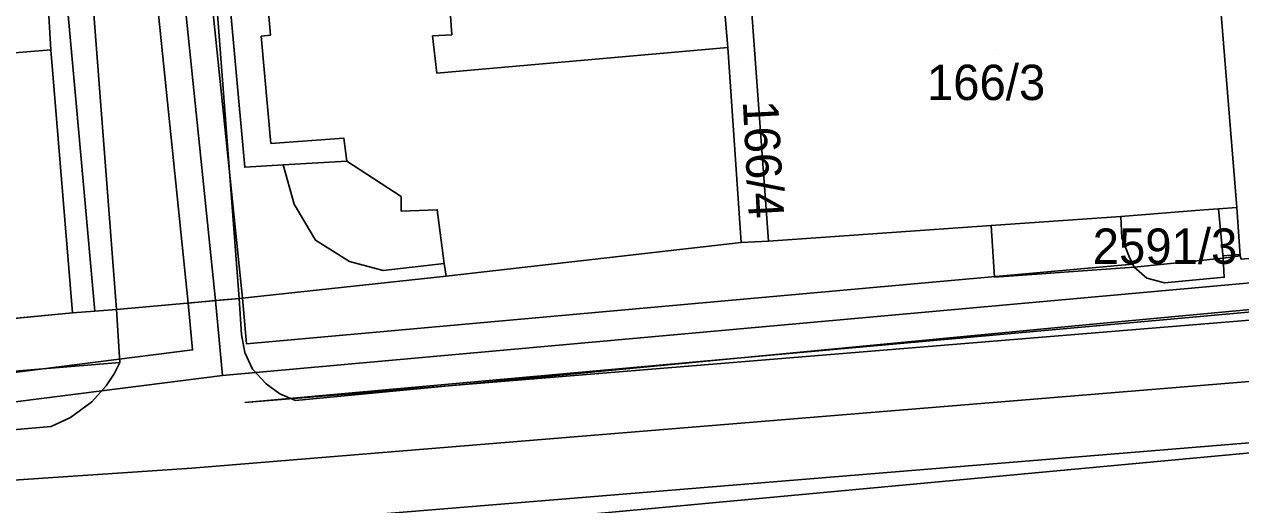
# Model space of a CAD drawing. Extents: x -263423 to -261326, y -1240067 to -1237864.
# Drawn here: x -262906.4 to -262837.6, y -1240022.8 to -1239995.6 of the extents above; entities that cross this region are included whole.
import ezdxf

# ---------------------------------------------------------------- set-up
doc = ezdxf.new("R2010")
doc.units = 0
for name, color, linetype in [('body_kn', 7, 'Continuous'), ('kladpar_druhypozemkov', 7, 'Continuous'), ('kladpar_hranice', 7, 'Continuous'), ('kladpar_parcelnecisla', 7, 'Continuous'), ('kladpar_plochy', 7, 'Continuous'), ('tarchy_linie', 7, 'Continuous'), ('zappar_hrandruhpozemk', 7, 'Continuous')]:
    doc.layers.add(name, color=color, linetype=linetype)

msp = doc.modelspace()

# ---------------------------------------------------------------- linework, layer by layer
at = {"layer": 'body_kn'}
for p, q in [((-262892.99, -1239996.29), (-262892.99, -1239996.29)), ((-262892.48, -1239996.23), (-262892.48, -1239996.23)), ((-262883.3, -1239996.27), (-262883.3, -1239996.27)), ((-262882.22, -1239996.21), (-262882.22, -1239996.21)), ((-262904.89, -1239997.06), (-262904.89, -1239997.06)), ((-262904.89, -1239997.06), (-262904.89, -1239997.06)), ((-262866.61, -1239996.92), (-262866.61, -1239996.92)), ((-262866.61, -1239996.92), (-262866.61, -1239996.92)), ((-262883.06, -1239998.38), (-262883.06, -1239998.38)), ((-262903.47, -1240000.07), (-262903.47, -1240000.07)), ((-262888.33, -1240002.05), (-262888.33, -1240002.05)), ((-262892.46, -1240002.36), (-262892.46, -1240002.36)), ((-262891.76, -1240003.57), (-262891.76, -1240003.57)), ((-262891.76, -1240003.57), (-262891.76, -1240003.57)), ((-262888.15, -1240003.36), (-262888.15, -1240003.36)), ((-262888.15, -1240003.36), (-262888.15, -1240003.36)), ((-262893.93, -1240003.7), (-262893.93, -1240003.7)), ((-262885.08, -1240005.35), (-262885.08, -1240005.35)), ((-262891.13, -1240005.79), (-262891.13, -1240005.79)), ((-262885.08, -1240006.18), (-262885.08, -1240006.18)), ((-262883.04, -1240006.11), (-262883.04, -1240006.11)), ((-262839.67, -1240006.12), (-262839.67, -1240006.12)), ((-262839.67, -1240006.12), (-262839.67, -1240006.12)), ((-262838.84, -1240006.05), (-262838.84, -1240006.05)), ((-262837.82, -1240005.99), (-262837.82, -1240005.99)), ((-262851.7, -1240007), (-262851.7, -1240007)), ((-262844.38, -1240006.5), (-262844.38, -1240006.5)), ((-262844.32, -1240007.7), (-262844.32, -1240007.7)), ((-262889.92, -1240007.83), (-262889.92, -1240007.83)), ((-262865.84, -1240007.96), (-262865.84, -1240007.96)), ((-262864.31, -1240007.89), (-262864.31, -1240007.89)), ((-262864.31, -1240007.89), (-262864.31, -1240007.89)), ((-262888, -1240009.03), (-262888, -1240009.03)), ((-262882.65, -1240009.16), (-262882.65, -1240009.16)), ((-262843.93, -1240008.72), (-262843.93, -1240008.72)), ((-262843.7, -1240009.18), (-262843.7, -1240009.18)), ((-262838.59, -1240008.72), (-262838.59, -1240008.72)), ((-262838.58, -1240008.85), (-262838.58, -1240008.85)), ((-262838.58, -1240008.85), (-262838.58, -1240008.85)), ((-262837.64, -1240008.64), (-262837.64, -1240008.64)), ((-262837.63, -1240008.72), (-262837.63, -1240008.72)), ((-262886.09, -1240009.54), (-262886.09, -1240009.54)), ((-262882.53, -1240009.86), (-262882.53, -1240009.86)), ((-262843.61, -1240009.36), (-262843.61, -1240009.36)), ((-262843.61, -1240009.36), (-262843.61, -1240009.36)), ((-262851.51, -1240009.93), (-262851.51, -1240009.93)), ((-262842.91, -1240009.99), (-262842.91, -1240009.99)), ((-262841.9, -1240010.25), (-262841.9, -1240010.25)), ((-262838.52, -1240009.93), (-262838.52, -1240009.93)), ((-262895.59, -1240011.25), (-262895.59, -1240011.25)), ((-262895.59, -1240011.25), (-262895.59, -1240011.25)), ((-262894.24, -1240011.13), (-262894.24, -1240011.13)), ((-262894.24, -1240011.13), (-262894.24, -1240011.13)), ((-262894.05, -1240011.11), (-262894.05, -1240011.11)), ((-262903.67, -1240011.95), (-262903.67, -1240011.95)), ((-262903.67, -1240011.95), (-262903.67, -1240011.95)), ((-262902.4, -1240011.85), (-262902.4, -1240011.85)), ((-262901.19, -1240011.76), (-262901.19, -1240011.76)), ((-262897.12, -1240011.39), (-262897.12, -1240011.39)), ((-262846.16, -1240012.6), (-262846.16, -1240012.6)), ((-262894.12, -1240013.16), (-262894.12, -1240013.16)), ((-262893.82, -1240013.7), (-262893.82, -1240013.7)), ((-262896.88, -1240014.04), (-262896.88, -1240014.04)), ((-262893.92, -1240014.18), (-262893.92, -1240014.18)), ((-262901.31, -1240015.39), (-262901.31, -1240015.39)), ((-262900.99, -1240014.75), (-262900.99, -1240014.75)), ((-262900.99, -1240014.75), (-262900.99, -1240014.75)), ((-262893.48, -1240015.13), (-262893.48, -1240015.13)), ((-262901.76, -1240016.08), (-262901.76, -1240016.08)), ((-262895.18, -1240015.48), (-262895.18, -1240015.48)), ((-262892.71, -1240015.96), (-262892.71, -1240015.96)), ((-262891.95, -1240016.53), (-262891.95, -1240016.53)), ((-262902.58, -1240016.97), (-262902.58, -1240016.97)), ((-262893.92, -1240017.02), (-262893.92, -1240017.02)), ((-262893.92, -1240017.02), (-262893.92, -1240017.02)), ((-262891.06, -1240016.91), (-262891.06, -1240016.91)), ((-262903.79, -1240017.86), (-262903.79, -1240017.86)), ((-262904.88, -1240018.37), (-262904.88, -1240018.37)), ((-262896.92, -1240020.74), (-262896.92, -1240020.74))]:
    msp.add_line(p, q, dxfattribs=at)
at = {"layer": 'kladpar_druhypozemkov'}
for p, q in [((-262851.48, -1239997.09), (-262851.48, -1239997.09)), ((-262865.89, -1239997.79), (-262865.89, -1239997.79)), ((-262841.37, -1240007.38), (-262841.37, -1240007.38))]:
    msp.add_line(p, q, dxfattribs=at)
at = {"layer": 'kladpar_hranice'}
msp.add_line((-262924.43, -1240013.92), (-262903.67, -1240011.95), dxfattribs=at)
for points in [[(-262897.73, -1239944.39), (-262896.7, -1239956.12), (-262896.52, -1239958.22), (-262896.4, -1239959.63), (-262895.82, -1239959.63), (-262893.52, -1239985.2), (-262892.91, -1239990.88), (-262895.07, -1239991.06), (-262893.93, -1240003.7), (-262891.76, -1240003.57), (-262891.13, -1240005.79), (-262889.92, -1240007.83), (-262888, -1240009.03), (-262886.09, -1240009.54), (-262882.65, -1240009.16), (-262882.53, -1240009.86), (-262894.24, -1240011.13), (-262901.19, -1240011.76), (-262902.4, -1240011.85), (-262903.67, -1240011.95), (-262904.89, -1239997.06), (-262907.05, -1239960.47)], [(-262881.22, -1239958.42), (-262881.2, -1239958.68), (-262878.67, -1239958.5), (-262876.8, -1239982.66), (-262876.72, -1239983.56), (-262878.53, -1239983.74), (-262878.47, -1239984.25), (-262877.5, -1239995.02), (-262866.85, -1239994.05), (-262866.61, -1239996.92), (-262865.84, -1240007.96), (-262882.53, -1240009.86), (-262882.65, -1240009.16), (-262886.09, -1240009.54), (-262888, -1240009.03), (-262889.92, -1240007.83), (-262891.13, -1240005.79), (-262891.76, -1240003.57), (-262893.93, -1240003.7), (-262895.07, -1239991.06), (-262892.91, -1239990.88), (-262893.52, -1239985.2), (-262895.82, -1239959.63), (-262881.22, -1239958.42)], [(-262907.05, -1239960.47), (-262904.89, -1239997.06), (-262921.76, -1239998.46), (-262923.47, -1239968.3), (-262925.45, -1239968.35), (-262925.57, -1239966.7), (-262925.75, -1239964.4), (-262925.86, -1239962.17), (-262923.86, -1239962.02), (-262907.05, -1239960.47)], [(-262837.56, -1240008.91), (-262837.63, -1240008.72), (-262837.82, -1240005.99), (-262838.98, -1239991.56), (-262840.02, -1239980.08), (-262840.32, -1239977.72), (-262840.44, -1239976.07), (-262821.96, -1239974.62)], [(-262847.34, -1239992.29), (-262846.64, -1239992.23), (-262840.32, -1239991.68), (-262838.98, -1239991.56), (-262837.82, -1240005.99), (-262838.84, -1240006.05), (-262839.67, -1240006.12), (-262844.38, -1240006.5), (-262851.7, -1240007), (-262864.31, -1240007.89), (-262865.32, -1239993.93), (-262847.34, -1239992.29)], [(-262864.31, -1240007.89), (-262865.84, -1240007.96), (-262866.61, -1239996.92), (-262866.85, -1239994.05), (-262865.32, -1239993.93), (-262864.31, -1240007.89)], [(-262904.89, -1239997.06), (-262903.67, -1240011.95), (-262924.43, -1240013.92), (-262925.61, -1239998.66), (-262924.75, -1239998.57), (-262921.76, -1239998.46), (-262904.89, -1239997.06)], [(-262903.67, -1240011.95), (-262902.4, -1240011.85), (-262901.19, -1240011.76), (-262894.24, -1240011.13), (-262882.53, -1240009.86), (-262865.84, -1240007.96), (-262864.31, -1240007.89), (-262851.7, -1240007), (-262844.38, -1240006.5), (-262844.32, -1240007.7), (-262843.93, -1240008.72), (-262843.61, -1240009.36), (-262842.91, -1240009.99), (-262841.9, -1240010.25), (-262838.52, -1240009.93), (-262838.58, -1240008.85), (-262838.84, -1240006.05), (-262837.82, -1240005.99), (-262837.63, -1240008.72), (-262837.56, -1240008.91), (-262799.67, -1240005.55), (-262800.12, -1240002.43), (-262798.27, -1240002.24), (-262786.49, -1240000.91)], [(-262839.67, -1240006.12), (-262838.84, -1240006.05), (-262838.58, -1240008.85), (-262838.52, -1240009.93), (-262841.9, -1240010.25), (-262842.91, -1240009.99), (-262843.61, -1240009.36), (-262843.93, -1240008.72), (-262844.32, -1240007.7), (-262844.38, -1240006.5), (-262839.67, -1240006.12)]]:
    msp.add_lwpolyline(points, dxfattribs=at)
at = {"layer": 'kladpar_plochy'}
for p, q in [((-262838.84, -1240006.05), (-262837.82, -1240005.99)), ((-262838.58, -1240008.85), (-262838.84, -1240006.05)), ((-262837.82, -1240005.99), (-262837.63, -1240008.72)), ((-262864.31, -1240007.89), (-262851.7, -1240007)), ((-262851.7, -1240007), (-262844.38, -1240006.5)), ((-262844.38, -1240006.5), (-262844.32, -1240007.7)), ((-262844.32, -1240007.7), (-262843.93, -1240008.72)), ((-262882.53, -1240009.86), (-262865.84, -1240007.96)), ((-262865.84, -1240007.96), (-262864.31, -1240007.89)), ((-262843.93, -1240008.72), (-262843.61, -1240009.36)), ((-262838.52, -1240009.93), (-262838.58, -1240008.85)), ((-262837.63, -1240008.72), (-262837.56, -1240008.91)), ((-262894.24, -1240011.13), (-262882.53, -1240009.86)), ((-262843.61, -1240009.36), (-262842.91, -1240009.99)), ((-262842.91, -1240009.99), (-262841.9, -1240010.25)), ((-262841.9, -1240010.25), (-262838.52, -1240009.93)), ((-262901.19, -1240011.76), (-262894.24, -1240011.13)), ((-262924.43, -1240013.92), (-262903.67, -1240011.95)), ((-262903.67, -1240011.95), (-262902.4, -1240011.85)), ((-262902.4, -1240011.85), (-262901.19, -1240011.76))]:
    msp.add_line(p, q, dxfattribs=at)
for points in [[(-262897.73, -1239944.39), (-262896.7, -1239956.12), (-262896.52, -1239958.22), (-262896.4, -1239959.63), (-262895.82, -1239959.63), (-262893.52, -1239985.2), (-262892.91, -1239990.88), (-262895.07, -1239991.06), (-262893.93, -1240003.7), (-262891.76, -1240003.57), (-262891.13, -1240005.79), (-262889.92, -1240007.83), (-262888, -1240009.03), (-262886.09, -1240009.54), (-262882.65, -1240009.16), (-262882.53, -1240009.86), (-262894.24, -1240011.13), (-262901.19, -1240011.76), (-262902.4, -1240011.85), (-262903.67, -1240011.95), (-262904.89, -1239997.06), (-262907.05, -1239960.47)], [(-262837.56, -1240008.91), (-262837.63, -1240008.72), (-262837.82, -1240005.99), (-262838.98, -1239991.56), (-262840.02, -1239980.08), (-262840.32, -1239977.72), (-262840.44, -1239976.07), (-262821.96, -1239974.62)]]:
    msp.add_lwpolyline(points, dxfattribs=at)
for points in [[(-262881.22, -1239958.42), (-262881.2, -1239958.68), (-262878.67, -1239958.5), (-262876.8, -1239982.66), (-262876.72, -1239983.56), (-262878.53, -1239983.74), (-262878.47, -1239984.25), (-262877.5, -1239995.02), (-262866.85, -1239994.05), (-262866.61, -1239996.92), (-262865.84, -1240007.96), (-262882.53, -1240009.86), (-262882.65, -1240009.16), (-262886.09, -1240009.54), (-262888, -1240009.03), (-262889.92, -1240007.83), (-262891.13, -1240005.79), (-262891.76, -1240003.57), (-262893.93, -1240003.7), (-262895.07, -1239991.06), (-262892.91, -1239990.88), (-262893.52, -1239985.2), (-262895.82, -1239959.63)], [(-262907.05, -1239960.47), (-262904.89, -1239997.06), (-262921.76, -1239998.46), (-262923.47, -1239968.3), (-262925.45, -1239968.35), (-262925.57, -1239966.7), (-262925.75, -1239964.4), (-262925.86, -1239962.17), (-262923.86, -1239962.02)], [(-262847.34, -1239992.29), (-262846.64, -1239992.23), (-262840.32, -1239991.68), (-262838.98, -1239991.56), (-262837.82, -1240005.99), (-262838.84, -1240006.05), (-262839.67, -1240006.12), (-262844.38, -1240006.5), (-262851.7, -1240007), (-262864.31, -1240007.89), (-262865.32, -1239993.93)], [(-262864.31, -1240007.89), (-262865.84, -1240007.96), (-262866.61, -1239996.92), (-262866.85, -1239994.05), (-262865.32, -1239993.93)], [(-262904.89, -1239997.06), (-262903.67, -1240011.95), (-262924.43, -1240013.92), (-262925.61, -1239998.66), (-262924.75, -1239998.57), (-262921.76, -1239998.46)], [(-262839.67, -1240006.12), (-262838.84, -1240006.05), (-262838.58, -1240008.85), (-262838.52, -1240009.93), (-262841.9, -1240010.25), (-262842.91, -1240009.99), (-262843.61, -1240009.36), (-262843.93, -1240008.72), (-262844.32, -1240007.7), (-262844.38, -1240006.5)]]:
    msp.add_lwpolyline(points, close=True, dxfattribs=at)
at = {"layer": 'tarchy_linie'}
msp.add_line((-262895.59, -1240011.25), (-262895.18, -1240015.48), dxfattribs=at)
for points in [[(-262910.44, -1239816.22), (-262901.51, -1239953.72), (-262895.59, -1240011.25)], [(-262709.98, -1239889.68), (-262759.08, -1239904.49), (-262813.11, -1239920.03), (-262808.03, -1239945.12), (-262788.66, -1240001.16), (-262790.25, -1240001.33), (-262791.83, -1240001.51), (-262810.61, -1239947.07), (-262812.11, -1239947.21), (-262801.24, -1239976.32), (-262791.84, -1240001.51), (-262793.53, -1240001.71), (-262795.23, -1240001.9), (-262804.34, -1239977.48), (-262815.51, -1239947.51), (-262899.82, -1239955.11), (-262894.05, -1240011.11), (-262894.24, -1240011.13), (-262895.59, -1240011.25), (-262897.12, -1240011.39), (-262902.88, -1239955.4), (-263031.17, -1239967.61)], [(-263147.28, -1239996.85), (-263030.94, -1240011.19), (-262952.34, -1240022.76), (-262895.18, -1240015.48), (-262788.72, -1240005.88), (-262678.82, -1239972.02)], [(-263294.33, -1239987.55), (-263230.04, -1239998.95), (-263150.79, -1240013.01), (-263089.3, -1240012.13), (-263026.76, -1240020.2), (-262979.54, -1240026.3), (-262896.92, -1240020.74), (-262789.71, -1240011.94), (-262677.55, -1239975.98)], [(-262672.97, -1239978.12), (-262789.03, -1240015.36), (-262896.7, -1240024.18), (-262950.5, -1240027.8), (-262948.94, -1240055.42), (-262945.36, -1240056.03), (-262890.34, -1240052.15), (-262834.9, -1240047.57), (-262778.77, -1240043.22), (-262727.63, -1240040.12)], [(-262950.86, -1240020.91), (-262896.88, -1240014.04), (-262897.12, -1240011.39), (-262895.59, -1240011.25), (-262894.24, -1240011.13), (-262894.05, -1240011.11), (-262893.82, -1240013.7), (-262843.7, -1240009.18), (-262843.61, -1240009.36), (-262842.91, -1240009.99), (-262841.9, -1240010.25), (-262838.52, -1240009.93), (-262838.58, -1240008.85), (-262838.59, -1240008.72), (-262837.64, -1240008.64), (-262837.63, -1240008.72), (-262837.56, -1240008.91), (-262799.67, -1240005.55), (-262799.72, -1240005.22), (-262794.18, -1240004.72)], [(-262893.92, -1240017.02), (-262792.98, -1240007.92), (-262792.68, -1240008.72), (-262893.92, -1240017.02)]]:
    msp.add_lwpolyline(points, dxfattribs=at)
at = {"layer": 'zappar_hrandruhpozemk'}
for p, q in [((-262894.24, -1240011.13), (-262898.12, -1239960.19)), ((-262903.47, -1240000.07), (-262907.05, -1239960.47)), ((-262905.07, -1239960.93), (-262901.19, -1240011.76)), ((-262882.22, -1239996.21), (-262882.82, -1239987.16)), ((-262892.91, -1239990.88), (-262892.48, -1239996.23)), ((-262892.48, -1239996.23), (-262892.99, -1239996.29)), ((-262892.99, -1239996.29), (-262892.46, -1240002.36)), ((-262903.47, -1240000.07), (-262902.4, -1240011.85)), ((-262891.76, -1240003.57), (-262888.15, -1240003.36)), ((-262888.15, -1240003.36), (-262885.08, -1240005.35)), ((-262851.51, -1240009.93), (-262851.7, -1240007)), ((-262838.58, -1240008.85), (-262843.61, -1240009.36)), ((-262838.58, -1240008.85), (-262837.63, -1240008.72)), ((-262843.61, -1240009.36), (-262851.51, -1240009.93)), ((-262891.06, -1240016.91), (-262846.16, -1240012.6)), ((-262938.04, -1240029.24), (-262804.7, -1240016.86))]:
    msp.add_line(p, q, dxfattribs=at)
for points in [[(-262866.61, -1239996.92), (-262883.06, -1239998.38), (-262883.3, -1239996.27), (-262882.22, -1239996.21)], [(-262892.46, -1240002.36), (-262888.33, -1240002.05), (-262888.15, -1240003.36)], [(-262846.16, -1240012.6), (-262801.77, -1240008.47), (-262800.5, -1240008.09), (-262799.55, -1240007.58), (-262798.84, -1240006.95), (-262798.27, -1240006.12), (-262797.95, -1240005.23), (-262797.83, -1240004.09), (-262798.02, -1240003.07), (-262798.27, -1240002.24)], [(-262885.08, -1240005.35), (-262885.08, -1240006.18), (-262883.04, -1240006.11), (-262882.65, -1240009.16)], [(-262894.24, -1240011.13), (-262894.12, -1240013.16), (-262893.92, -1240014.18), (-262893.48, -1240015.13), (-262892.71, -1240015.96), (-262891.95, -1240016.53), (-262891.06, -1240016.91)], [(-262955, -1240020.53), (-262950.73, -1240021.42), (-262945.63, -1240021.99), (-262922.26, -1240019.89), (-262904.88, -1240018.37), (-262903.79, -1240017.86), (-262902.58, -1240016.97), (-262901.76, -1240016.08), (-262901.31, -1240015.39), (-262900.99, -1240014.75), (-262901.19, -1240011.76)], [(-262900.99, -1240014.75), (-262935.57, -1240017.61), (-262945.51, -1240018.49), (-262958.25, -1240016.91)]]:
    msp.add_lwpolyline(points, dxfattribs=at)

# ---------------------------------------------------------------- texts
at = {"layer": 'kladpar_parcelnecisla'}
for s, p in [('166/3', (-262855.342, -1239999.9)), ('2591/3', (-262845.965, -1240009.17))]:
    msp.add_text(s, height=2, dxfattribs=at).set_placement(p)
msp.add_text('166/4', height=2, rotation=273, dxfattribs=at).set_placement((-262865.759, -1239999.968))

doc.saveas('drawing.dxf')
